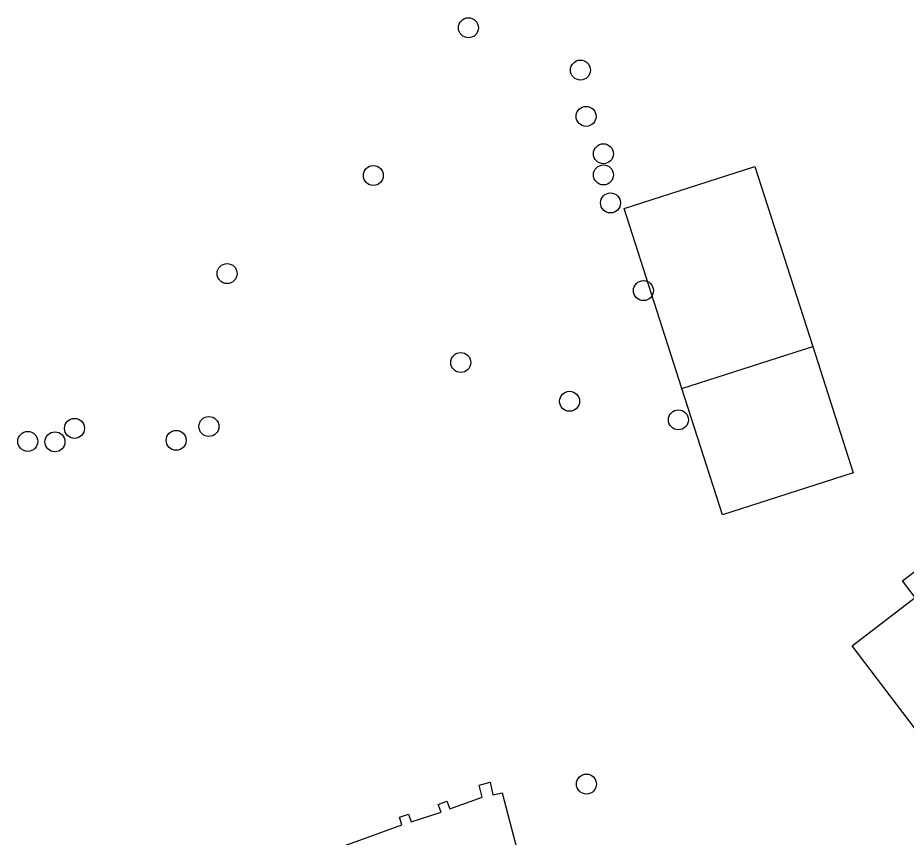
# Model space of a CAD drawing. Extents: x 162880 to 165536, y 384011 to 385179.
# Drawn here: x 164184 to 164227.48, y 384345.04 to 384385.13 of the extents above; entities that cross this region are included whole.
import ezdxf

# ---------------------------------------------------------------- set-up
doc = ezdxf.new("R2010")
doc.units = 0
doc.layers.add('IMGEO_Boom', color=7, linetype='Continuous')
doc.layers.add('IMGEO_Pand', color=7, linetype='Continuous')

msp = doc.modelspace()

# ---------------------------------------------------------------- linework, layer by layer
at = {"layer": 'IMGEO_Boom'}
for centre in [(164206.055, 384384.645), (164211.536, 384382.574), (164211.813, 384380.31), (164212.66, 384378.48), (164201.401, 384377.418), (164212.662, 384377.446), (164213.005, 384376.075), (164194.245, 384372.619), (164214.618, 384371.785), (164205.678, 384368.269), (164211.003, 384366.369), (164216.33, 384365.463), (164186.776, 384365.047), (164193.355, 384365.136), (164191.751, 384364.46), (164184.49, 384364.408), (164185.822, 384364.388), (164211.83, 384347.643)]:
    msp.add_circle(centre, 0.489, dxfattribs=at)
at = {"layer": 'IMGEO_Pand'}
for points in [[(164216.504, 384366.998), (164213.679, 384375.81), (164220.077, 384377.862), (164222.902, 384369.049)], [(164216.504, 384366.998), (164222.902, 384369.049)], [(164222.902, 384369.049), (164224.883, 384362.872), (164218.485, 384360.82), (164216.504, 384366.998)], [(164237.612, 384350.148), (164231.582, 384345.535), (164228.545, 384349.507), (164224.828, 384354.41), (164227.92, 384356.767), (164227.296, 384357.583), (164230.218, 384359.816)], [(164192.51, 384331.254), (164191.177, 384336.073), (164189.865, 384340.814), (164197.444, 384343.723), (164198.294, 384344.01), (164200.915, 384344.959), (164202.802, 384345.642), (164202.678, 384346.022), (164203.127, 384346.168), (164203.25, 384345.788), (164204.723, 384346.268), (164204.573, 384346.639), (164204.995, 384346.81), (164205.145, 384346.439), (164206.731, 384347.003), (164206.573, 384347.592), (164207.112, 384347.737), (164207.255, 384347.111), (164207.705, 384347.211), (164208.438, 384344.404), (164208.733, 384344.497), (164209.583, 384341.792), (164211.048, 384337.129)]]:
    msp.add_lwpolyline(points, dxfattribs=at)

doc.saveas('drawing.dxf')
